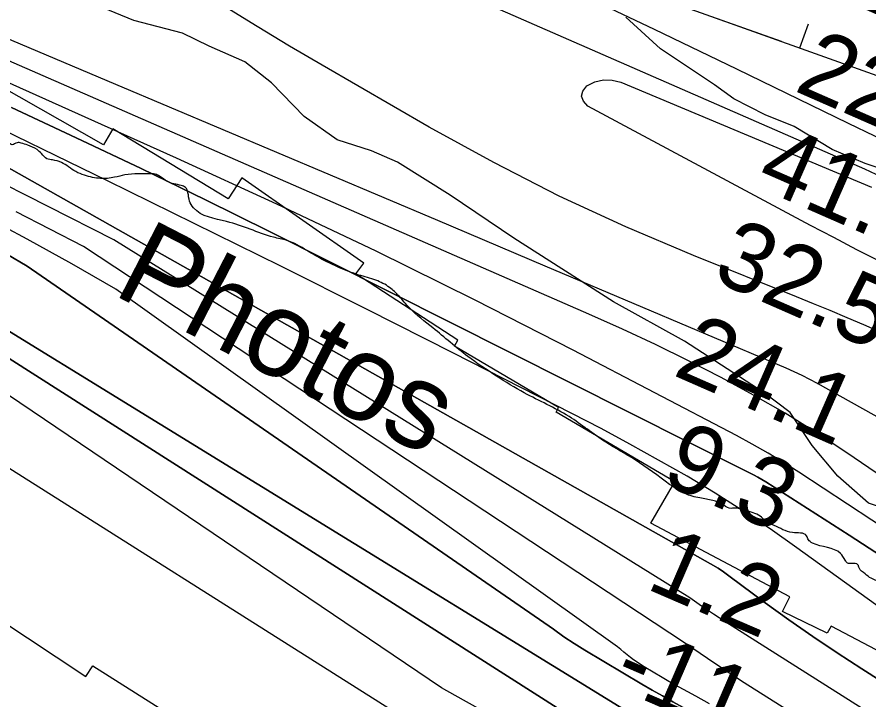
# Model space of a CAD drawing. Extents: x 3329297 to 3367176, y 649250 to 674653.
# Drawn here: x 3337745 to 3338572, y 669956 to 670619 of the extents above; entities that cross this region are included whole.
import ezdxf

# ---------------------------------------------------------------- set-up
doc = ezdxf.new("R2010")
doc.units = 0
for name, color, linetype in [('V-BORW-LINE', 7, 'Continuous'), ('V-RIVR-EDGE', 7, 'Continuous'), ('V-RIVR-IDEN', 7, 'Continuous'), ('V-RIVR-RANG', 7, 'Continuous'), ('V-RRAP-RVMT', 7, 'Continuous'), ('V-SITE-VEGE', 7, 'Continuous'), ('V-TOPO-DPTH', 7, 'Continuous'), ('V-TOPO-MAJR', 7, 'Continuous'), ('V-TOPO-MINR', 7, 'Continuous'), ('V-TOPO-WATR', 7, 'Continuous'), ('V-WETL-SWMP', 7, 'Continuous')]:
    doc.layers.add(name, color=color, linetype=linetype)

msp = doc.modelspace()

# ---------------------------------------------------------------- linework, layer by layer
at = {"layer": 'V-BORW-LINE'}
msp.add_line((3338504.79, 670589.24), (3338513.23, 670612.77), dxfattribs=at)
for points in [[(3340076.37, 669713.98), (3339874.76, 669804.31), (3339743.28, 669952.59), (3339509.89, 670071.69), (3339297.49, 670198.94), (3339072.87, 670329.28), (3338751.48, 670497.13), (3338584.57, 670560.64), (3338340.64, 670648.08), (3338168.09, 670737.02), (3337962.36, 670823.98), (3337886.23, 670898.86), (3337942.26, 670955.03), (3338011.38, 670927.43), (3338249.54, 670835.78), (3338461.26, 670725.61), (3338661.36, 670616.17), (3338879.62, 670520.18), (3339048.86, 670428.73), (3339126.36, 670392.07), (3339225.53, 670343.98), (3339271.3, 670329.46)], [(3338538.42, 670683.41), (3338461.26, 670725.61), (3338249.54, 670835.78), (3338011.38, 670927.43), (3337942.26, 670955.03), (3337886.23, 670898.86), (3337962.36, 670823.98), (3338168.09, 670737.02), (3338340.64, 670648.08), (3338486.77, 670595.7)]]:
    msp.add_lwpolyline(points, dxfattribs=at)
at = {"layer": 'V-RIVR-EDGE'}
msp.add_spline([(3339166.35, 669632.45), (3339148.52, 669636.37), (3339138.83, 669636.78), (3339122.94, 669641.48), (3339105.12, 669646.95), (3339096.99, 669652.01), (3339093.12, 669656.29), (3339089.26, 669664.44), (3339086.56, 669669.1), (3339078.82, 669674.94), (3339053.64, 669688.18), (3339028.47, 669702.21), (3339020.72, 669706.49), (3339018, 669704.17), (3339012.57, 669704.57), (3339008.7, 669708.07), (3339008.32, 669710.4), (3339007.94, 669713.12), (3339007.56, 669715.06), (3338988.58, 669723.63), (3338974.64, 669732.59), (3338973.09, 669734.53), (3338972.71, 669738.02), (3338974.27, 669740.35), (3338974.28, 669743.84), (3338966.94, 669753.94), (3338965.01, 669758.6), (3338963.85, 669760.54), (3338956.49, 669764.43), (3338944.87, 669769.5), (3338928.21, 669778.08), (3338920.86, 669785.07), (3338906.56, 669803.34), (3338897.28, 669814.22), (3338888, 669824.71), (3338880.26, 669833.26), (3338874.07, 669838.71), (3338867.87, 669840.27), (3338862.06, 669843), (3338858.57, 669843.01), (3338858.58, 669844.95), (3338858.24, 669867.83), (3338860.58, 669870.93), (3338861.75, 669873.25), (3338861.76, 669876.35), (3338860.21, 669879.46), (3338854.02, 669882.58), (3338849.02, 669903.14), (3338843.63, 669917.51), (3338832.81, 669931.11), (3338822.75, 669940.83), (3338804.56, 669955.22), (3338800.68, 669956.78), (3338796.03, 669956.79), (3338788.66, 669955.26), (3338782.44, 669952.17), (3338775.47, 669955.68), (3338770.44, 669960.35), (3338765.41, 669965.01), (3338754.18, 669972.41), (3338742.57, 669981.36), (3338728.24, 669988.76), (3338714.68, 669995), (3338701.13, 670003.56), (3338693.4, 670012.11), (3338687.99, 670020.27), (3338682.59, 670033.47), (3338677.18, 670040.46), (3338665.17, 670046.31), (3338655.1, 670048.66), (3338655.48, 670045.95), (3338653.54, 670045.56), (3338643.46, 670046.36), (3338635.32, 670050.26), (3338633, 670052.98), (3338626.41, 670055.33), (3338615.17, 670057.29), (3338608.97, 670058.08), (3338601.61, 670062.76), (3338592.32, 670069.37), (3338582.25, 670071.72), (3338574.11, 670074.46), (3338568.3, 670078.74), (3338562.5, 670084.57), (3338561.34, 670087.67), (3338554.75, 670088.85), (3338551.26, 670089.25), (3338548.94, 670091.97), (3338544.31, 670098.58), (3338517.19, 670108.73), (3338513.32, 670111.84), (3338511.39, 670115.72), (3338497.82, 670118.86), (3338480, 670125.88), (3338471.48, 670130.17), (3338466.45, 670134.83), (3338451.73, 670140.3), (3338441.26, 670142.65), (3338438.16, 670142.27), (3338431.18, 670145.39), (3338420.34, 670150.07), (3338407.93, 670152.43), (3338393.21, 670156.73), (3338378.49, 670165.69), (3338345.2, 670189.43), (3338316.55, 670206.56), (3338280.93, 670231.47), (3338237.55, 670254.45), (3338210.45, 670270.81), (3338182.57, 670289.88), (3338148.9, 670317.5), (3338126.07, 670336.94), (3338116.01, 670348.22), (3338106.73, 670356.77), (3338093.56, 670363.78), (3338076.9, 670368.87), (3338057.53, 670376.28), (3338042.81, 670383.3), (3338026.54, 670392.65), (3338007.18, 670402.39), (3337994, 670405.52), (3337971.52, 670413.34), (3337948.66, 670420.76), (3337916.51, 670434.03), (3337912.65, 670440.63), (3337911.11, 670448.78), (3337908.8, 670453.82), (3337904.54, 670455.77), (3337890.98, 670459.68), (3337883.62, 670464.74), (3337879.36, 670466.69), (3337872.38, 670467.1), (3337862.68, 670467.12), (3337849.88, 670465.99), (3337839.8, 670463.69), (3337826.22, 670462.56), (3337810.72, 670465.7), (3337802.19, 670469.21), (3337788.25, 670478.16), (3337779.73, 670480.51), (3337774.3, 670481.69), (3337768.89, 670486.74), (3337764.63, 670490.63), (3337755.72, 670494.92), (3337749.13, 670496.88), (3337745.26, 670497.27), (3337740.6, 670495.35), (3337738.66, 670496.13), (3337735.18, 670499.24), (3337729.76, 670503.52), (3337724.73, 670508.18), (3337720.08, 670512.07), (3337706.13, 670514.43), (3337677.86, 670531.18), (3337643.77, 670545.22), (3337600.78, 670567.05), (3337560.1, 670585.37), (3337510.14, 670611.87), (3337463.28, 670636.42), (3337442.36, 670644.22), (3337416.78, 670652.43), (3337405.55, 670657.5), (3337401.68, 670661.39), (3337400.13, 670663.33), (3337395.49, 670665.67), (3337388.89, 670666.07), (3337376.88, 670670.76), (3337362.94, 670677.77), (3337340.87, 670690.62), (3337309.5, 670706.99), (3337291.29, 670714.79), (3337276.18, 670722.97), (3337252.56, 670736.99), (3337220.04, 670756.85), (3337154.99, 670798.5), (3337124.41, 670821.07), (3337111.24, 670827.31), (3337094.19, 670832.78), (3337075.97, 670836.7), (3337050.39, 670842.59), (3337028.69, 670849.62), (3337007.78, 670860.53), (3336991.89, 670867.94), (3336983.37, 670871.06), (3336969.03, 670873.42), (3336939.95, 670875.43), (3336901.97, 670884.45), (3336863.6, 670895.79), (3336821.37, 670910.63), (3336786.5, 670926.23), (3336740.02, 670949.61), (3336682.31, 670976.12), (3336635.44, 670997.18), (3336603.68, 671013.55), (3336585.47, 671022.51), (3336583.15, 671026.4), (3336580.06, 671031.06), (3336576.19, 671034.56), (3336549.46, 671045.09), (3336500.24, 671058.01), (3336451.41, 671070.16), (3336425.44, 671074.49), (3336399.85, 671076.49), (3336361.07, 671078.91), (3336337.43, 671082.85), (3336313.4, 671088.34), (3336290.92, 671094.6), (3336280.46, 671097.34), (3336275.41, 671097.35), (3336257.58, 671097.39), (3336194.82, 671123.92), (3336129.35, 671154.33), (3336078.61, 671179.66), (3336032.91, 671203.04), (3335979.46, 671230.32), (3335943.05, 671245.54), (3335907.79, 671259.2), (3335894.23, 671264.66), (3335887.64, 671265.45), (3335873.31, 671273.63), (3335871.38, 671277.13), (3335862.86, 671281.41), (3335831.09, 671293.51), (3335799.33, 671308.72), (3335763.7, 671327.42), (3335724.58, 671346.9), (3335714.51, 671351.97), (3335703.27, 671355.1), (3335699.01, 671358.21), (3335680.04, 671369.9), (3335645.95, 671385.49), (3335603.71, 671399.17), (3335573.09, 671406.61), (3335518.06, 671419.93), (3335470.4, 671436.73), (3335433.98, 671449.62), (3335405.32, 671465.97), (3335397.96, 671471.03), (3335385.94, 671471.06), (3335366.94, 671468.78), (3335345.98, 671463.02), (3335338.62, 671464.59), (3335338.62, 671467.3), (3335339.03, 671475.83), (3335337.87, 671478.94), (3335334.39, 671482.05), (3335319.67, 671486.74), (3335303, 671491.05), (3335280.12, 671488.39), (3335259.15, 671479.52), (3335245.56, 671472.19), (3335233.15, 671471.44), (3335223.85, 671474.18), (3335210.68, 671481.97), (3335198.67, 671485.88), (3335156.4, 671487.53), (3335124.61, 671488.39), (3335114.13, 671484.92), (3335094.71, 671474.11), (3335085.4, 671473.36), (3335075.32, 671475.71), (3335065.63, 671477.67), (3335064.86, 671478.45), (3335067.59, 671483.1), (3335066.81, 671484.65), (3335063.72, 671489.31), (3335039.71, 671501.39), (3335020.73, 671509.2), (3335003.28, 671511.95), (3334994.76, 671515.46), (3334990.89, 671517.03), (3334963, 671533.38), (3334933.18, 671549.36), (3334916.12, 671551.34), (3334894.42, 671557.6), (3334863.43, 671571.25), (3334847.95, 671581.75), (3334834.78, 671587.99), (3334809.21, 671598.53), (3334767.76, 671617.24), (3334744.9, 671627.77), (3334711.2, 671642.2), (3334691.44, 671649.23), (3334670.12, 671653.16), (3334647.65, 671659.81), (3334620.14, 671672.29), (3334605.42, 671678.53), (3334581, 671683.24), (3334555.81, 671689.12), (3334542.23, 671688.38), (3334534.09, 671688.79), (3334531.39, 671696.55), (3334523.66, 671706.27), (3334505.85, 671714.84), (3334480.26, 671719.17), (3334460.49, 671721.93), (3334457, 671720.39), (3334455.05, 671716.91), (3334456.59, 671713.8), (3334463.19, 671714.56), (3334467.45, 671712.22), (3334467.44, 671710.28), (3334462.78, 671708.35), (3334446.88, 671706.84), (3334429.04, 671707.66), (3334403.46, 671713.93), (3334397.66, 671718.6), (3334391.46, 671722.88), (3334378.67, 671723.69), (3334340.28, 671727.27), (3334305.39, 671730.07), (3334290.26, 671730.11), (3334281.35, 671731.68), (3334271.66, 671734.81), (3334266.23, 671735.6), (3334258.08, 671732.9), (3334246.43, 671726.73), (3334241.39, 671726.35), (3334232.48, 671729.48), (3334218.91, 671729.9), (3334190.6, 671730.74), (3334178.97, 671731.94), (3334163.47, 671737.4), (3334156.1, 671736.65), (3334151.44, 671732.39), (3334148.33, 671732.4), (3334142.53, 671735.91), (3334132.83, 671736.32), (3334110.73, 671737.53), (3334106.86, 671739.48), (3334099.89, 671744.15), (3334081.28, 671748.08), (3334072.75, 671747.71), (3334041.74, 671753.61), (3334018.09, 671757.54), (3334010.35, 671760.28), (3333999.89, 671767.67), (3333992.15, 671771.95), (3333987.1, 671771.19), (3333984.38, 671768.48), (3333980.12, 671768.49), (3333976.64, 671772.77), (3333969.66, 671775.11), (3333958.81, 671778.24), (3333949.91, 671783.31), (3333945.64, 671782.93), (3333941.37, 671782.16), (3333931.3, 671788.01), (3333925.87, 671788.02), (3333915.4, 671788.82), (3333900.29, 671791.57), (3333878.2, 671798.61), (3333856.9, 671811.07), (3333845.68, 671822.73), (3333832.9, 671828.97), (3333818.18, 671834.82), (3333817.41, 671837.15), (3333813.53, 671837.55), (3333800.36, 671841.85), (3333795.71, 671844.96), (3333793.79, 671851.56), (3333792.24, 671854.28), (3333782.95, 671858.18), (3333767.85, 671869.46), (3333755.47, 671879.57), (3333746.17, 671884.64), (3333742.68, 671886.2), (3333733.76, 671885.83), (3333720.97, 671886.64), (3333714.38, 671889.76), (3333707.8, 671895.2), (3333701.62, 671902.59), (3333696.98, 671908.42), (3333690.4, 671913.09), (3333677.23, 671920.49), (3333664.47, 671934.87), (3333650.92, 671945.76), (3333635.04, 671952), (3333625.75, 671959.78), (3333617.63, 671968.72), (3333606.39, 671969.91), (3333600.97, 671974.19), (3333597.87, 671978.08), (3333590.14, 671988.96), (3333572.36, 672009.16), (3333553.4, 672029.38), (3333532.11, 672045.72), (3333511.21, 672062.06), (3333486.44, 672080.35), (3333466.3, 672090.87), (3333451.59, 672102.92), (3333445.79, 672109.53), (3333446.58, 672114.96), (3333429.16, 672126.25), (3333421.43, 672137.9), (3333420.68, 672148.76), (3333415.26, 672151.1), (3333404.71, 672151.61)], degree=3, dxfattribs=at)
at = {"layer": 'V-RRAP-RVMT'}
for p, q in [((3337829.08, 670495.09), (3337712.96, 670561.37)), ((3337838.28, 670510.65), (3337829.08, 670495.09)), ((3337950.03, 670442.77), (3337838.28, 670510.65)), ((3337963.38, 670463.27), (3337950.03, 670442.77)), ((3338081.94, 670380.52), (3337963.38, 670463.27)), ((3338073.99, 670370.01), (3338081.94, 670380.52)), ((3338172.92, 670305.74), (3338073.99, 670370.01)), ((3338169.71, 670299.88), (3338172.92, 670305.74)), ((3338270.81, 670240.3), (3338169.71, 670299.88)), ((3338268.33, 670235.75), (3338270.81, 670240.3)), ((3338383.54, 670167.97), (3338268.33, 670235.75)), ((3338360.22, 670127.96), (3338383.54, 670167.97)), ((3338495.33, 670056.37), (3338360.22, 670127.96)), ((3337595.48, 670121.45), (3337812.07, 669979.22)), ((3338488.03, 670042.42), (3338495.33, 670056.37)), ((3338531.5, 670021.1), (3338488.03, 670042.42)), ((3338535.33, 670028.17), (3338531.5, 670021.1)), ((3338651.01, 669967.03), (3338535.33, 670028.17)), ((3337812.07, 669979.22), (3337818.87, 669989.45)), ((3337818.87, 669989.45), (3337932.11, 669917.98))]:
    msp.add_line(p, q, dxfattribs=at)
at = {"layer": 'V-SITE-VEGE'}
for p, q in [((3337858.47, 670616.04), (3337761.85, 670655.88)), ((3337905.69, 670603.6), (3337858.47, 670616.04)), ((3337931.53, 670591.13), (3337905.69, 670603.6)), ((3337966.19, 670575.83), (3337931.53, 670591.13)), ((3337992.33, 670555.45), (3337966.19, 670575.83)), ((3338023.83, 670522.61), (3337992.33, 670555.45)), ((3338055.98, 670499.98), (3338023.83, 670522.61)), ((3338089.33, 670489.26), (3338055.98, 670499.98)), ((3338114.34, 670478.53), (3338089.33, 670489.26)), ((3338165.55, 670446.37), (3338114.34, 670478.53)), ((3338227.48, 670404.67), (3338165.55, 670446.37)), ((3338323.95, 670342.72), (3338227.48, 670404.67)), ((3338393.02, 670304.6), (3338323.95, 670342.72)), ((3338470.43, 670254.56), (3338393.02, 670304.6)), ((3338495.44, 670235.5), (3338470.43, 670254.56)), ((3338516.88, 670203.33), (3338495.44, 670235.5)), ((3338541.89, 670173.55), (3338516.88, 670203.33)), ((3338571.66, 670147.34), (3338541.89, 670173.55)), ((3338596.67, 670139), (3338571.66, 670147.34))]:
    msp.add_line(p, q, dxfattribs=at)
at = {"layer": 'V-TOPO-DPTH'}
for points in [[(3337638.69, 670528.08), (3338425.58, 670084.44), (3338430.82, 670080.74), (3338436.01, 670076.97), (3338471.38, 670050.81), (3338494.39, 670034.16), (3338517.63, 670017.84), (3338541.19, 670002), (3338564.98, 669986.48), (3338946.01, 669743.52)], [(3338946.01, 669743.52), (3338564.98, 669986.48), (3338541.19, 670002), (3338517.63, 670017.84), (3338494.39, 670034.16), (3338471.38, 670050.81), (3338436.01, 670076.97), (3338430.82, 670080.74), (3338425.58, 670084.44), (3337638.69, 670528.08)], [(3337739.7, 670531.35), (3337802.72, 670502.04), (3337865.54, 670472.29), (3337928.02, 670441.87), (3337990.29, 670410.99), (3338456, 670176.96), (3338460.04, 670174.86), (3338464.04, 670172.67), (3338467.96, 670170.36), (3338471.84, 670167.96), (3338552.91, 670116.2), (3338597.12, 670087.6)], [(3339995.11, 668985.23), (3339942.53, 669022.19), (3339890.15, 669059.43), (3339837.91, 669096.87), (3339785.73, 669134.38), (3339733.48, 669171.8), (3339681.13, 669209.09), (3339628.71, 669246.28), (3339337.85, 669452.12), (3339327.79, 669459.02), (3339317.61, 669465.73), (3339307.24, 669472.15), (3339296.75, 669478.38), (3338690.31, 669826.93), (3338640.07, 669856.27), (3338590.11, 669886.05), (3338540.57, 669916.51), (3338491.3, 669947.43), (3338451.02, 669973.09), (3338422.38, 669991.93), (3338394.12, 670011.3), (3337809.77, 670396.41), (3337744.41, 670430.15)], [(3339995.11, 668985.23), (3339942.53, 669022.19), (3339890.15, 669059.43), (3339837.91, 669096.87), (3339785.73, 669134.38), (3339733.48, 669171.8), (3339681.13, 669209.09), (3339628.71, 669246.28), (3339337.85, 669452.12), (3339327.79, 669459.02), (3339317.61, 669465.73), (3339307.24, 669472.15), (3339296.75, 669478.38), (3338690.31, 669826.93), (3338640.07, 669856.27), (3338590.11, 669886.05), (3338540.57, 669916.51), (3338491.3, 669947.43), (3338451.02, 669973.09), (3338422.38, 669991.93), (3338394.12, 670011.3), (3337809.77, 670396.41), (3337744.41, 670430.15)], [(3337597.27, 670400.41), (3338359.19, 669931.85), (3338382.82, 669918.55), (3338406.55, 669905.42), (3338555.68, 669823.89), (3338654.09, 669770.2), (3338752.55, 669716.62), (3338851.11, 669663.2), (3338949.72, 669609.89), (3339228.18, 669459.64), (3339259.07, 669442.39), (3339289.59, 669424.55), (3339319.58, 669405.82), (3339349.22, 669386.5), (3339378.32, 669366.37), (3339407.06, 669345.77), (3339435.27, 669324.43), (3339463.12, 669302.61), (3340199.09, 668710.86)], [(3337597.27, 670400.41), (3338359.19, 669931.85), (3338382.82, 669918.55), (3338406.55, 669905.42), (3338555.68, 669823.89), (3338654.09, 669770.2), (3338752.55, 669716.62), (3338851.11, 669663.2), (3338949.72, 669609.89), (3339228.18, 669459.64), (3339259.07, 669442.39), (3339289.59, 669424.55), (3339319.58, 669405.82), (3339349.22, 669386.5), (3339378.32, 669366.37), (3339407.06, 669345.77), (3339435.27, 669324.43), (3339463.12, 669302.61), (3340199.09, 668710.86)], [(3339970.01, 668837.59), (3339864.81, 668922.64), (3339758.8, 669006.65), (3339651.56, 669089.09), (3339543.5, 669170.48), (3339274.97, 669369.67), (3339266.37, 669375.86), (3339257.67, 669381.9), (3339248.81, 669387.7), (3339239.84, 669393.33), (3339131.25, 669459.53), (3339067.68, 669497.76), (3339003.81, 669535.48), (3338939.5, 669572.43), (3338874.89, 669608.88), (3338421.17, 669861.27), (3338383.92, 669882.19), (3338346.78, 669903.33), (3338309.83, 669924.78), (3338272.99, 669946.43), (3337574.8, 670391.47)], [(3337574.8, 670391.47), (3338272.99, 669946.43), (3338309.83, 669924.78), (3338346.78, 669903.33), (3338383.92, 669882.19), (3338421.17, 669861.27), (3338874.89, 669608.88), (3338939.5, 669572.43), (3339003.81, 669535.48), (3339067.68, 669497.76), (3339131.25, 669459.53), (3339239.84, 669393.33), (3339248.81, 669387.7), (3339257.67, 669381.9), (3339266.37, 669375.86), (3339274.97, 669369.67), (3339543.5, 669170.48), (3339651.56, 669089.09), (3339758.8, 669006.65), (3339864.81, 668922.64), (3339970.01, 668837.59)], [(3337735.35, 670389.19), (3337755.06, 670377.37), (3338266.02, 670025.02), (3338275.87, 670017.83), (3338286.02, 670011.07), (3338296.38, 670004.61), (3338351.64, 669971.81), (3338361.56, 669965.99), (3338371.53, 669960.25), (3338381.57, 669954.62), (3338391.64, 669949.06), (3338453.7, 669915.28), (3338494.9, 669893), (3338536.17, 669870.86), (3338577.56, 669848.94)], [(3338577.56, 669848.94), (3338536.17, 669870.86), (3338494.9, 669893), (3338453.7, 669915.28), (3338391.64, 669949.06), (3338381.57, 669954.62), (3338371.53, 669960.25), (3338361.56, 669965.99), (3338351.64, 669971.81), (3338296.38, 670004.61), (3338286.02, 670011.07), (3338275.87, 670017.83), (3338266.02, 670025.02), (3337755.06, 670377.37), (3337735.35, 670389.19)]]:
    msp.add_lwpolyline(points, dxfattribs=at)
at = {"layer": 'V-TOPO-MAJR'}
for points in [[(3337726.05, 670898.17), (3337752.09, 670886.69), (3337778.08, 670875.09), (3338122.56, 670719.61), (3338203.19, 670682.8), (3338283.62, 670645.52), (3338363.71, 670607.56), (3338443.59, 670569.13), (3338551.98, 670516.4), (3338577.46, 670503.9), (3338602.88, 670491.29), (3338628.22, 670478.5), (3338653.49, 670465.59), (3338793.64, 670393.44), (3338823.35, 670378.59)], [(3339053.05, 669966.81), (3338522.07, 670263.48), (3338514.6, 670267.49), (3338507.04, 670271.35), (3338499.37, 670274.95), (3338491.61, 670278.39), (3338257.73, 670377.57), (3338153.57, 670421.72), (3338049.39, 670465.83), (3337945.19, 670509.89), (3337840.98, 670553.92), (3337647.47, 670635.63)], [(3339190.11, 669377.14), (3338513.56, 669773.48), (3338483.87, 669790.66), (3338454.07, 669807.61), (3338424.08, 669824.24), (3338393.97, 669840.65), (3338385.19, 669845.38), (3338359.35, 669859.21), (3338333.47, 669872.98), (3338307.54, 669886.65), (3338281.58, 669900.26), (3338255.66, 669913.93), (3338229.82, 669927.78), (3338204.13, 669941.87), (3338178.52, 669956.13), (3338157.21, 669968.13), (3337525.93, 670394.47)]]:
    msp.add_lwpolyline(points, dxfattribs=at)
at = {"layer": 'V-TOPO-MINR'}
for points in [[(3337762.31, 670824.22), (3338567.68, 670471.85), (3338578.84, 670466.78)], [(3338583.12, 670313.34), (3338566.98, 670320.49), (3338550.75, 670327.43), (3338534.49, 670334.27), (3338518.16, 670340.99), (3338501.81, 670347.62), (3338401.82, 670387.68), (3338336.11, 670415.66), (3338271.3, 670445.47), (3338207.82, 670478.04), (3338145.24, 670512.44), (3338041.35, 670572.5), (3338009.78, 670591.06), (3337978.39, 670609.92), (3337947.27, 670629.23)], [(3339344.43, 669654.92), (3338550.7, 670196.28), (3338520.95, 670215.81), (3338490.77, 670234.63), (3338459.95, 670252.38), (3338428.7, 670269.4), (3338396.97, 670285.56), (3338365.02, 670301.26), (3338332.75, 670316.3), (3338300.26, 670330.88), (3337657.71, 670611.36)], [(3338787.29, 669991.22), (3338504.08, 670177.47), (3338489.21, 670186.93), (3338474.16, 670196.09), (3338458.83, 670204.79), (3338443.33, 670213.19), (3338284.97, 670295.88), (3338189.72, 670344.52), (3338093.92, 670392), (3337997.26, 670437.72), (3337900.04, 670482.28), (3337668.2, 670585.99)], [(3338582.85, 670381.91), (3338560.28, 670393.43), (3338537.82, 670405.14), (3338515.43, 670417), (3338299.11, 670532.82), (3338294.96, 670537.54), (3338293.04, 670542.38), (3338294.44, 670547.39), (3338298.06, 670552.53), (3338306.09, 670556.33), (3338314.28, 670558.44), (3338322.74, 670558.01), (3338331.36, 670555.89), (3338574.54, 670454.01)], [(3338958.68, 669775.1), (3338502.07, 670104.21), (3338476.01, 670122.42), (3338449.61, 670140.13), (3338422.71, 670157.06), (3338395.48, 670173.48), (3338367.87, 670189.28), (3338340.08, 670204.75), (3338312.03, 670219.75), (3338283.81, 670234.43), (3338168.78, 670292.98), (3338085.09, 670335.31), (3338001.26, 670377.35), (3337917.22, 670418.95), (3337833.03, 670460.27), (3337693.34, 670528.37)], [(3338597.12, 670087.6), (3338552.91, 670116.2), (3338471.84, 670167.96), (3338467.96, 670170.36), (3338464.04, 670172.67), (3338460.04, 670174.86), (3338456, 670176.96), (3337990.29, 670410.99), (3337928.02, 670441.87), (3337865.54, 670472.29), (3337802.72, 670502.04), (3337739.7, 670531.35)], [(3338643.23, 669898.98), (3338433.1, 670032), (3338421.29, 670039.64), (3338409.59, 670047.43), (3338398.04, 670055.45), (3337839.15, 670402.94), (3337647.55, 670500.07)], [(3338417.37, 669952.8), (3338404.13, 669959.97), (3338384.16, 669970.84), (3338380.92, 669972.62), (3338377.7, 669974.44), (3338374.49, 669976.28), (3338371.3, 669978.15), (3338353.71, 669988.6), (3338350.28, 669990.73), (3338346.92, 669992.95), (3338343.66, 669995.31), (3338340.46, 669997.77), (3338337.32, 670000.3), (3338334.19, 670002.85), (3338331.07, 670005.41), (3338327.96, 670007.99), (3337841.2, 670355.04), (3337798.3, 670379.76), (3337755.04, 670403.81), (3337711.23, 670426.84)], [(3339995.11, 668985.23), (3339942.53, 669022.19), (3339890.15, 669059.43), (3339837.91, 669096.87), (3339785.73, 669134.38), (3339733.48, 669171.8), (3339681.13, 669209.09), (3339628.71, 669246.28), (3339337.85, 669452.12), (3339327.79, 669459.02), (3339317.61, 669465.73), (3339307.24, 669472.15), (3339296.75, 669478.38), (3338690.31, 669826.93), (3338640.07, 669856.27), (3338590.11, 669886.05), (3338540.57, 669916.51), (3338491.3, 669947.43), (3338451.02, 669973.09), (3338422.38, 669991.93), (3338394.12, 670011.3), (3337809.77, 670396.41), (3337744.41, 670430.15)], [(3340199.09, 668710.86), (3339463.12, 669302.61), (3339435.27, 669324.43), (3339407.06, 669345.77), (3339378.32, 669366.37), (3339349.22, 669386.5), (3339319.58, 669405.82), (3339289.59, 669424.55), (3339259.07, 669442.39), (3339228.18, 669459.64), (3338949.72, 669609.89), (3338851.11, 669663.2), (3338752.55, 669716.62), (3338654.09, 669770.2), (3338555.68, 669823.89), (3338406.55, 669905.42), (3338382.82, 669918.55), (3338359.19, 669931.85), (3337597.27, 670400.41)], [(3339970.01, 668837.59), (3339864.81, 668922.64), (3339758.8, 669006.65), (3339651.56, 669089.09), (3339543.5, 669170.48), (3339274.97, 669369.67), (3339266.37, 669375.86), (3339257.67, 669381.9), (3339248.81, 669387.7), (3339239.84, 669393.33), (3339131.25, 669459.53), (3339067.68, 669497.76), (3339003.81, 669535.48), (3338939.5, 669572.43), (3338874.89, 669608.88), (3338421.17, 669861.27), (3338383.92, 669882.19), (3338346.78, 669903.33), (3338309.83, 669924.78), (3338272.99, 669946.43), (3337574.8, 670391.47)], [(3338577.56, 669848.94), (3338536.17, 669870.86), (3338494.9, 669893), (3338453.7, 669915.28), (3338391.64, 669949.06), (3338381.57, 669954.62), (3338371.53, 669960.25), (3338361.56, 669965.99), (3338351.64, 669971.81), (3338296.38, 670004.61), (3338286.02, 670011.07), (3338275.87, 670017.83), (3338266.02, 670025.02), (3337755.06, 670377.37), (3337735.35, 670389.19)], [(3337514.33, 670322.35), (3338288.25, 669833.13), (3338299.59, 669827.17), (3338310.9, 669821.18), (3338322.18, 669815.12), (3338333.44, 669809.02), (3338651.32, 669635.49), (3338744.47, 669583.3), (3338836.81, 669529.76), (3338927.95, 669474.2), (3339018.28, 669417.28), (3339180.62, 669312.49), (3339189.12, 669306.86), (3339197.52, 669301.09), (3339205.78, 669295.13), (3339213.95, 669289.04), (3339596.63, 668996.27), (3339680.73, 668930.76), (3339764.05, 668864.3), (3339846.2, 668796.39), (3339927.57, 668727.52), (3340072.07, 668603.03)]]:
    msp.add_lwpolyline(points, dxfattribs=at)
at = {"layer": 'V-TOPO-WATR'}
msp.add_lwpolyline([(3338946.01, 669743.52), (3338564.98, 669986.48), (3338541.19, 670002), (3338517.63, 670017.84), (3338494.39, 670034.16), (3338471.38, 670050.81), (3338436.01, 670076.97), (3338430.82, 670080.74), (3338425.58, 670084.44), (3337638.69, 670528.08)], dxfattribs=at)
at = {"layer": 'V-WETL-SWMP'}
for p, q in [((3338369.63, 670588.27), (3338336.15, 670619.26)), ((3338422.16, 670553.3), (3338369.63, 670588.27)), ((3338440.79, 670539.84), (3338422.16, 670553.3)), ((3338471.3, 670524.49), (3338440.79, 670539.84)), ((3338499.3, 670512.97), (3338471.3, 670524.49)), ((3338536.37, 670490.78), (3338499.3, 670512.97)), ((3338568.4, 670477.06), (3338536.37, 670490.78)), ((3338601.9, 670465.76), (3338568.4, 670477.06))]:
    msp.add_line(p, q, dxfattribs=at)

# ---------------------------------------------------------------- texts
at = {"layer": 'V-RIVR-IDEN'}
msp.add_text('Photos', height=83, rotation=332.71117, dxfattribs=at).set_placement((3337836.54, 670350.77))
at = {"layer": 'V-RIVR-RANG'}
for s, rotation, p in [('24.2', 336.31833, (3338538.08, 670639.89)), ('22.5', 336.31833, (3338498.13, 670548.21)), ('41.1', 336.31833, (3338460.36, 670455.58)), ('32.5', 336.31833, (3338418.24, 670364.86)), ('24.1', 336.31833, (3338380.47, 670272.23)), ('9.3', 336.59767, (3338368.77, 670167.71)), ('1.2', 336.59767, (3338354.25, 670065.04)), ('-11', 336.59767, (3338320.84, 669970.53))]:
    msp.add_text(s, height=67, rotation=rotation, dxfattribs=at).set_placement(p)

doc.saveas('drawing.dxf')
